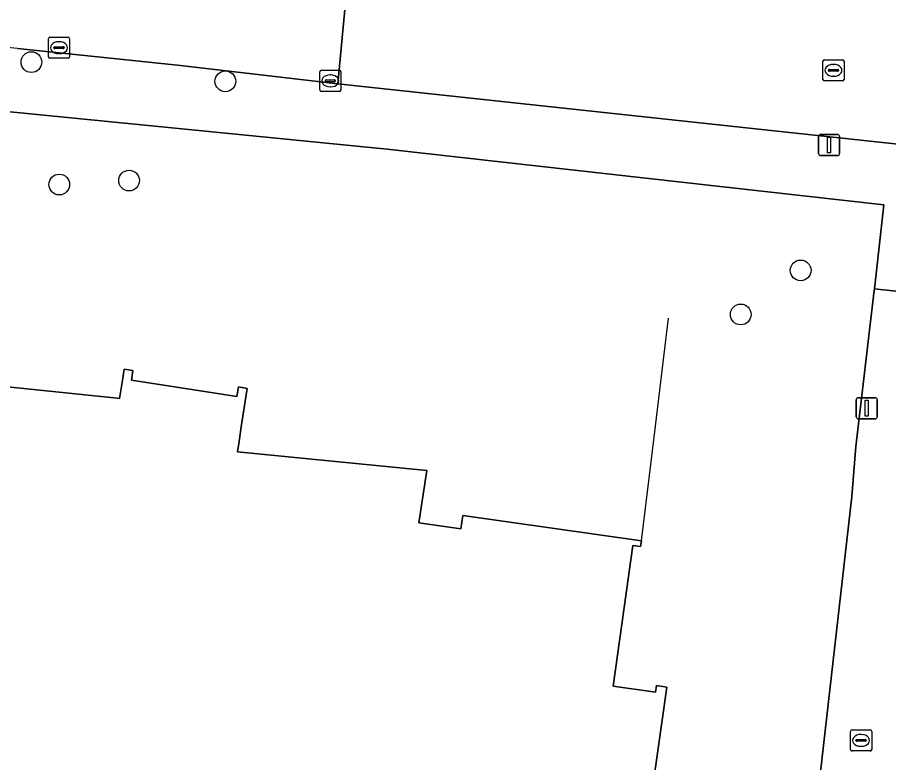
# Model space of a CAD drawing. Extents: x 162082 to 163401, y 388089 to 388636.
# Drawn here: x 162969.17 to 163010.22, y 388348.16 to 388383.3 of the extents above; entities that cross this region are included whole.
import ezdxf

# ---------------------------------------------------------------- set-up
doc = ezdxf.new("R2010")
doc.units = 0
for name, color, linetype in [('IMGEO_Boom', 7, 'Continuous'), ('IMGEO_Erf', 7, 'Continuous'), ('IMGEO_Hek', 7, 'Continuous'), ('IMGEO_Kolk', 7, 'Continuous'), ('IMGEO_Lichtmast', 7, 'Continuous'), ('IMGEO_Pand', 7, 'Continuous'), ('IMGEO_Rijbaan_lokaal_open', 7, 'Continuous'), ('IMGEO_Rioolput', 7, 'Continuous'), ('IMGEO_Voetpad_open', 7, 'Continuous')]:
    doc.layers.add(name, color=color, linetype=linetype)

msp = doc.modelspace()

# ---------------------------------------------------------------- linework, layer by layer
at = {"layer": 'IMGEO_Boom'}
for centre in [(162969.833, 388381.194), (162978.972, 388380.288), (162974.435, 388375.608), (162971.147, 388375.422), (163006.078, 388371.373), (163003.255, 388369.295)]:
    msp.add_circle(centre, 0.489, dxfattribs=at)
at = {"layer": 'IMGEO_Erf'}
for points in [[(163009.548, 388370.428), (163009.556, 388370.497), (163010.001, 388374.46), (163000.604, 388375.516), (162986.604, 388377.09), (162966.913, 388379.037)], [(162969.954, 388266.671), (162998.667, 388273.56), (162998.906, 388275.686), (163000, 388285.427), (163000.525, 388289.822), (163001.924, 388302.296), (163005.462, 388334.056), (163008.493, 388360.713), (163008.683, 388363.066), (163009.548, 388370.428)], [(162963.086, 388366.468), (162973.874, 388365.342), (162973.992, 388365.327), (162974.109, 388366.088), (162974.205, 388366.71), (162974.62, 388366.646), (162974.55, 388366.191), (162979.52, 388365.419), (162979.591, 388365.874), (162980.006, 388365.809), (162979.724, 388363.999), (162979.617, 388363.309), (162979.541, 388362.819), (162988.471, 388361.934), (162988.087, 388359.463), (162990.068, 388359.185), (162990.156, 388359.809), (162998.573, 388358.626), (162998.535, 388358.349), (162998.173, 388358.4), (162997.24, 388351.767), (162999.237, 388351.486), (162999.28, 388351.791), (162999.767, 388351.723), (162998.655, 388343.821)]]:
    msp.add_lwpolyline(points, dxfattribs=at)
at = {"layer": 'IMGEO_Hek'}
for points in [[(162999.239, 388364.028), (162999.858, 388369.127)], [(162998.953, 388361.703), (162999.239, 388364.028)], [(162998.573, 388358.626), (162998.953, 388361.703)]]:
    msp.add_lwpolyline(points, dxfattribs=at)
at = {"layer": 'IMGEO_Kolk'}
for p, q in [((162970.632, 388381.447), (162970.632, 388382.299)), ((162970.707, 388382.373), (162971.559, 388382.373)), ((162971.633, 388382.299), (162971.633, 388381.447)), ((162970.891, 388381.867), (162970.891, 388381.879)), ((162970.934, 388381.916), (162971.332, 388381.916)), ((162971.12, 388382.153), (162971.145, 388382.153)), ((162971.375, 388381.879), (162971.375, 388381.867)), ((162971.329, 388381.83), (162970.931, 388381.83)), ((162971.143, 388381.593), (162971.118, 388381.593)), ((162971.559, 388381.373), (162970.707, 388381.373)), ((162983.42, 388379.884), (162983.42, 388380.736)), ((162983.495, 388380.81), (162984.347, 388380.81)), ((162984.421, 388380.736), (162984.421, 388379.884)), ((162983.679, 388380.304), (162983.679, 388380.316)), ((162984.117, 388380.267), (162983.719, 388380.267)), ((162983.722, 388380.353), (162984.12, 388380.353)), ((162983.908, 388380.59), (162983.933, 388380.59)), ((162984.163, 388380.316), (162984.163, 388380.304)), ((162984.347, 388379.81), (162983.495, 388379.81)), ((162983.931, 388380.03), (162983.906, 388380.03)), ((163008.425, 388348.783), (163008.425, 388349.635)), ((163008.5, 388349.709), (163009.352, 388349.709)), ((163008.913, 388349.489), (163008.938, 388349.489)), ((163009.426, 388349.635), (163009.426, 388348.783)), ((163008.684, 388349.203), (163008.684, 388349.215)), ((163009.122, 388349.166), (163008.724, 388349.166)), ((163008.727, 388349.252), (163009.125, 388349.252)), ((163009.168, 388349.215), (163009.168, 388349.203)), ((163009.352, 388348.709), (163008.5, 388348.709)), ((163008.936, 388348.929), (163008.911, 388348.929))]:
    msp.add_line(p, q, dxfattribs=at)
for points in [[(162970.632, 388381.447), (162970.632, 388382.299)], [(162970.707, 388382.373), (162971.559, 388382.373)], [(162971.633, 388382.299), (162971.633, 388381.447)], [(162971.559, 388381.373), (162970.707, 388381.373)], [(162983.42, 388379.884), (162983.42, 388380.736)], [(162983.495, 388380.81), (162984.347, 388380.81)], [(162984.421, 388380.736), (162984.421, 388379.884)], [(162984.347, 388379.81), (162983.495, 388379.81)], [(163008.425, 388348.783), (163008.425, 388349.635)], [(163008.5, 388349.709), (163009.352, 388349.709)], [(163009.426, 388349.635), (163009.426, 388348.783)], [(163009.352, 388348.709), (163008.5, 388348.709)]]:
    msp.add_lwpolyline(points, dxfattribs=at)
for centre, radius, start, end in [((162970.709, 388382.297), 0.0765, 91.552, 178.448), ((162970.709, 388382.297), 0.0765, 91.552, 178.448), ((162971.557, 388382.297), 0.0765, 1.552, 88.448), ((162971.557, 388382.297), 0.0765, 1.552, 88.448), ((162970.931, 388381.876), 0.0403, 85.8775, 175.7526), ((162970.928, 388381.866), 0.0366, 178.938, 274.7102), ((162971.332, 388381.873), 0.043, 264.8664, 352.4533), ((162971.336, 388381.878), 0.0386, 1.7309, 96.639), ((162970.709, 388381.449), 0.0765, 181.552, 268.448), ((162970.709, 388381.449), 0.0765, 181.552, 268.448), ((162971.557, 388381.449), 0.0765, 271.552, 358.448), ((162971.557, 388381.449), 0.0765, 271.552, 358.448), ((162983.497, 388380.734), 0.0765, 91.552, 178.448), ((162983.497, 388380.734), 0.0765, 91.552, 178.448), ((162984.345, 388380.734), 0.0765, 1.552, 88.448), ((162984.345, 388380.734), 0.0765, 1.552, 88.448), ((162983.719, 388380.313), 0.0403, 85.8775, 175.7526), ((162983.716, 388380.303), 0.0366, 178.938, 274.7102), ((162984.12, 388380.31), 0.043, 264.8664, 352.4533), ((162984.124, 388380.315), 0.0386, 1.7309, 96.639), ((162983.497, 388379.886), 0.0765, 181.552, 268.448), ((162983.497, 388379.886), 0.0765, 181.552, 268.448), ((162984.345, 388379.886), 0.0765, 271.552, 358.448), ((162984.345, 388379.886), 0.0765, 271.552, 358.448), ((163008.502, 388349.633), 0.0765, 91.552, 178.448), ((163008.502, 388349.633), 0.0765, 91.552, 178.448), ((163009.35, 388349.633), 0.0765, 1.552, 88.448), ((163009.35, 388349.633), 0.0765, 1.552, 88.448), ((163008.724, 388349.212), 0.0403, 85.8775, 175.7526), ((163008.721, 388349.202), 0.0366, 178.938, 274.7102), ((163009.125, 388349.209), 0.043, 264.8664, 352.4533), ((163009.129, 388349.214), 0.0386, 1.7309, 96.639), ((163008.502, 388348.785), 0.0765, 181.552, 268.448), ((163008.502, 388348.785), 0.0765, 181.552, 268.448), ((163009.35, 388348.785), 0.0765, 271.552, 358.448), ((163009.35, 388348.785), 0.0765, 271.552, 358.448)]:
    msp.add_arc(centre, radius, start, end, dxfattribs=at)
for centre, major_axis, ratio, start_param, end_param in [((162971.119, 388381.873), (-0.387, 0.002), 0.722429, 4.712389, 7.853982), ((162971.144, 388381.873), (-0.39, 0.002), 0.717154, 1.570796, 4.712389), ((162983.907, 388380.31), (-0.387, 0.002), 0.722429, 4.712389, 7.853982), ((162983.932, 388380.31), (-0.39, 0.002), 0.717154, 1.570796, 4.712389), ((163008.912, 388349.209), (-0.387, 0.002), 0.722429, 4.712389, 7.853982), ((163008.937, 388349.209), (-0.39, 0.002), 0.717154, 1.570796, 4.712389)]:
    msp.add_ellipse(centre, major_axis=major_axis, ratio=ratio, start_param=start_param, end_param=end_param, dxfattribs=at)
at = {"layer": 'IMGEO_Lichtmast'}
for p, q in [((163007.022, 388377.784), (163007.812, 388377.784)), ((163007.812, 388377.784), (163007.022, 388377.784)), ((163006.922, 388376.884), (163006.922, 388377.684)), ((163006.922, 388377.684), (163006.922, 388376.884)), ((163007.912, 388377.684), (163007.912, 388376.884)), ((163007.912, 388376.884), (163007.912, 388377.684)), ((163007.812, 388376.784), (163007.022, 388376.784)), ((163007.022, 388376.784), (163007.812, 388376.784)), ((163008.697, 388364.47), (163008.697, 388365.27)), ((163008.697, 388365.27), (163008.697, 388364.47)), ((163008.797, 388365.37), (163009.587, 388365.37)), ((163009.587, 388365.37), (163008.797, 388365.37)), ((163009.687, 388365.27), (163009.687, 388364.47)), ((163009.687, 388364.47), (163009.687, 388365.27)), ((163009.587, 388364.37), (163008.797, 388364.37)), ((163008.797, 388364.37), (163009.587, 388364.37))]:
    msp.add_line(p, q, dxfattribs=at)
for points in [[(163007.342, 388377.659), (163007.492, 388377.659), (163007.492, 388376.909), (163007.342, 388376.909), (163007.342, 388377.659)], [(163009.117, 388365.245), (163009.267, 388365.245), (163009.267, 388364.495), (163009.117, 388364.495), (163009.117, 388365.245)]]:
    msp.add_lwpolyline(points, dxfattribs=at)
for centre, start, end in [((163007.022, 388377.684), 90, 180), ((163007.022, 388377.684), 90, 180), ((163007.812, 388377.684), 0, 90), ((163007.812, 388377.684), 360, 90), ((163007.022, 388376.884), 180, 270), ((163007.022, 388376.884), 180, 270), ((163007.812, 388376.884), 270, 0), ((163007.812, 388376.884), 270, 0), ((163008.797, 388365.27), 90, 180), ((163008.797, 388365.27), 90, 180), ((163009.587, 388365.27), 0, 90), ((163009.587, 388365.27), 360, 90), ((163008.797, 388364.47), 180, 270), ((163008.797, 388364.47), 180, 270), ((163009.587, 388364.47), 270, 0), ((163009.587, 388364.47), 270, 0)]:
    msp.add_arc(centre, 0.1, start, end, dxfattribs=at)
at = {"layer": 'IMGEO_Pand'}
msp.add_lwpolyline([(162998.655, 388343.821), (162999.767, 388351.723), (162999.28, 388351.791), (162999.237, 388351.486), (162997.24, 388351.767), (162998.173, 388358.4), (162998.535, 388358.349), (162998.573, 388358.626), (162990.156, 388359.809), (162990.068, 388359.185), (162988.087, 388359.463), (162988.471, 388361.934), (162979.541, 388362.819), (162979.617, 388363.309), (162979.724, 388363.999), (162980.006, 388365.809), (162979.591, 388365.874), (162979.52, 388365.419), (162974.55, 388366.191), (162974.62, 388366.646), (162974.205, 388366.71), (162974.109, 388366.088), (162973.992, 388365.327), (162973.874, 388365.342), (162963.086, 388366.468)], dxfattribs=at)
at = {"layer": 'IMGEO_Rijbaan_lokaal_open'}
for points in [[(162969.175, 388381.841), (162976.717, 388381.052), (162984.268, 388380.165), (162984.836, 388386.191), (162980.321, 388386.702), (162977.073, 388387.07), (162976.504, 388387.134), (162969.73, 388387.988)], [(162996.782, 388384.817), (162993.964, 388385.201), (162984.836, 388386.191), (162984.268, 388380.165), (163020.733, 388376.234), (163021.473, 388382.126), (163019.11, 388382.395)]]:
    msp.add_lwpolyline(points, dxfattribs=at)
msp.add_arc((162968.221, 388373.644), 8.252, 83.3616, 135.5018, dxfattribs=at)
at = {"layer": 'IMGEO_Rioolput'}
for p, q in [((163007.125, 388380.381), (163007.125, 388381.233)), ((163007.2, 388381.307), (163008.052, 388381.307)), ((163007.613, 388381.087), (163007.638, 388381.087)), ((163008.126, 388381.233), (163008.126, 388380.381)), ((163007.384, 388380.801), (163007.384, 388380.813)), ((163007.822, 388380.764), (163007.424, 388380.764)), ((163007.427, 388380.85), (163007.825, 388380.85)), ((163007.868, 388380.813), (163007.868, 388380.801)), ((163008.052, 388380.307), (163007.2, 388380.307)), ((163007.636, 388380.527), (163007.611, 388380.527))]:
    msp.add_line(p, q, dxfattribs=at)
for points in [[(163007.125, 388380.381), (163007.125, 388381.233)], [(163007.2, 388381.307), (163008.052, 388381.307)], [(163008.126, 388381.233), (163008.126, 388380.381)], [(163008.052, 388380.307), (163007.2, 388380.307)]]:
    msp.add_lwpolyline(points, dxfattribs=at)
for centre, radius, start, end in [((163007.202, 388381.231), 0.0765, 91.552, 178.448), ((163007.202, 388381.231), 0.0765, 91.552, 178.448), ((163008.05, 388381.231), 0.0765, 1.552, 88.448), ((163008.05, 388381.231), 0.0765, 1.552, 88.448), ((163007.424, 388380.81), 0.0403, 85.8775, 175.7526), ((163007.421, 388380.8), 0.0366, 178.938, 274.7102), ((163007.825, 388380.807), 0.043, 264.8664, 352.4533), ((163007.829, 388380.812), 0.0386, 1.7309, 96.639), ((163007.202, 388380.383), 0.0765, 181.552, 268.448), ((163007.202, 388380.383), 0.0765, 181.552, 268.448), ((163008.05, 388380.383), 0.0765, 271.552, 358.448), ((163008.05, 388380.383), 0.0765, 271.552, 358.448)]:
    msp.add_arc(centre, radius, start, end, dxfattribs=at)
for centre, major_axis, ratio, start_param, end_param in [((163007.612, 388380.807), (-0.387, 0.002), 0.722429, 4.712389, 7.853982), ((163007.637, 388380.807), (-0.39, 0.002), 0.717154, 1.570796, 4.712389)]:
    msp.add_ellipse(centre, major_axis=major_axis, ratio=ratio, start_param=start_param, end_param=end_param, dxfattribs=at)
at = {"layer": 'IMGEO_Voetpad_open'}
for points in [[(163022.055, 388376.08), (163020.733, 388376.234), (162984.268, 388380.165), (162976.717, 388381.052), (162969.175, 388381.841)], [(162962.335, 388379.428), (162966.834, 388379.121), (162966.913, 388379.037), (162986.604, 388377.09), (163000.604, 388375.516), (163010.001, 388374.46), (163009.556, 388370.497), (163013.441, 388370.076), (163039.409, 388367.179), (163039.363, 388366.766), (163043.358, 388366.272), (163043.859, 388370.607), (163044.321, 388373.109), (163044.378, 388373.604), (163040.062, 388374.092), (163026.424, 388375.608), (163022.055, 388376.08)]]:
    msp.add_lwpolyline(points, dxfattribs=at)
msp.add_lwpolyline([(163013.441, 388370.076), (163009.556, 388370.497), (163009.548, 388370.428), (163008.683, 388363.066), (163008.493, 388360.713), (163005.462, 388334.056), (163001.924, 388302.296), (163000.525, 388289.822), (163000, 388285.427), (162998.906, 388275.686), (163002.97, 388276.7)], close=True, dxfattribs=at)
msp.add_arc((162968.221, 388373.644), 8.252, 83.3616, 135.5018, dxfattribs=at)

doc.saveas('drawing.dxf')
